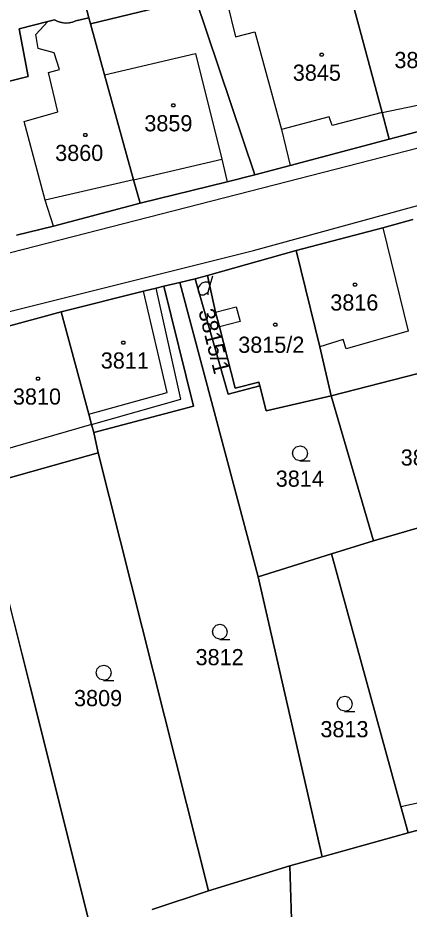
# Model space of a CAD drawing. Extents: x -263587 to -261993, y -1238795 to -1236748.
# Drawn here: x -262738.4 to -262699.6, y -1238201.4 to -1238113.2 of the extents above; entities that cross this region are included whole.
import ezdxf

# ---------------------------------------------------------------- set-up
doc = ezdxf.new("R2010")
doc.units = 0
doc.layers.add('Vrstva 1', color=7, linetype='Continuous')

msp = doc.modelspace()

# ---------------------------------------------------------------- linework, layer by layer
at = {"layer": 'Vrstva 1'}
for p, q in [((-262737, -1238091.75), (-262731.33, -1238113.24)), ((-262731.33, -1238113.24), (-262737, -1238091.75)), ((-262731.17, -1238113.82), (-262720.78, -1238111.28)), ((-262720.78, -1238111.28), (-262731.17, -1238113.82)), ((-262720.78, -1238111.28), (-262714.9, -1238128.76)), ((-262714.9, -1238128.76), (-262720.78, -1238111.28)), ((-262717.65, -1238111.76), (-262716.8, -1238115.1)), ((-262705.17, -1238111.93), (-262702.3, -1238122.58)), ((-262702.3, -1238122.58), (-262705.17, -1238111.93)), ((-262735.4, -1238113.58), (-262738.23, -1238114.31)), ((-262738.23, -1238114.31), (-262735.4, -1238113.58)), ((-262736.56, -1238114.86), (-262735.4, -1238113.58)), ((-262734.73, -1238113.41), (-262735.4, -1238113.58)), ((-262735.4, -1238113.58), (-262734.73, -1238113.41)), ((-262734.39, -1238113.58), (-262734.73, -1238113.41)), ((-262734.73, -1238113.41), (-262734.39, -1238113.58)), ((-262734.03, -1238113.7), (-262734.39, -1238113.58)), ((-262734.39, -1238113.58), (-262734.03, -1238113.7)), ((-262733.66, -1238113.74), (-262734.03, -1238113.7)), ((-262734.03, -1238113.7), (-262733.66, -1238113.74)), ((-262733.28, -1238113.73), (-262733.66, -1238113.74)), ((-262733.66, -1238113.74), (-262733.28, -1238113.73)), ((-262733.11, -1238113.7), (-262733.28, -1238113.73)), ((-262733.28, -1238113.73), (-262733.11, -1238113.7)), ((-262732.95, -1238113.65), (-262733.11, -1238113.7)), ((-262733.11, -1238113.7), (-262732.95, -1238113.65)), ((-262732.79, -1238113.59), (-262732.95, -1238113.65)), ((-262732.95, -1238113.65), (-262732.79, -1238113.59)), ((-262732.63, -1238113.53), (-262732.79, -1238113.59)), ((-262732.79, -1238113.59), (-262732.63, -1238113.53)), ((-262731.33, -1238113.24), (-262732.63, -1238113.53)), ((-262732.63, -1238113.53), (-262731.33, -1238113.24)), ((-262731.33, -1238113.24), (-262731.17, -1238113.82)), ((-262731.17, -1238113.82), (-262731.33, -1238113.24)), ((-262738.23, -1238114.31), (-262737.33, -1238119.02)), ((-262737.33, -1238119.02), (-262738.23, -1238114.31)), ((-262731.17, -1238113.82), (-262729.77, -1238118.87)), ((-262729.77, -1238118.87), (-262731.17, -1238113.82)), ((-262716.8, -1238115.1), (-262714.89, -1238114.62)), ((-262714.89, -1238114.62), (-262712.25, -1238124.26)), ((-262736.36, -1238116.25), (-262736.56, -1238114.86)), ((-262734.77, -1238116.69), (-262736.36, -1238116.25)), ((-262734.23, -1238118.32), (-262734.77, -1238116.69)), ((-262729.77, -1238118.87), (-262720.78, -1238116.77)), ((-262720.78, -1238116.77), (-262718.15, -1238127.2)), ((-262737.33, -1238119.02), (-262742.25, -1238120.24)), ((-262742.25, -1238120.24), (-262737.33, -1238119.02)), ((-262735.31, -1238118.62), (-262734.23, -1238118.32)), ((-262734.39, -1238122.52), (-262735.31, -1238118.62)), ((-262729.77, -1238118.87), (-262726.9, -1238129.24)), ((-262726.9, -1238129.24), (-262729.77, -1238118.87)), ((-262737.72, -1238123.47), (-262734.39, -1238122.52)), ((-262684.26, -1238122.35), (-262711.68, -1238129.45)), ((-262702.3, -1238122.58), (-262707.24, -1238123.88)), ((-262702.3, -1238122.58), (-262698.17, -1238121.72)), ((-262702.3, -1238122.58), (-262701.59, -1238125.22)), ((-262701.59, -1238125.22), (-262702.3, -1238122.58)), ((-262735.64, -1238131.27), (-262737.72, -1238123.47)), ((-262707.55, -1238123.01), (-262712.25, -1238124.26)), ((-262707.24, -1238123.88), (-262707.55, -1238123.01)), ((-262692.84, -1238122.94), (-262701.59, -1238125.22)), ((-262701.59, -1238125.22), (-262692.84, -1238122.94)), ((-262712.25, -1238124.26), (-262711.4, -1238127.82)), ((-262701.59, -1238125.22), (-262711.4, -1238127.82)), ((-262711.4, -1238127.82), (-262701.59, -1238125.22)), ((-262715.02, -1238136.22), (-262681.02, -1238126.95)), ((-262726.9, -1238129.24), (-262718.15, -1238127.2)), ((-262718.15, -1238127.2), (-262717.63, -1238129.43)), ((-262711.4, -1238127.82), (-262714.9, -1238128.76)), ((-262714.9, -1238128.76), (-262711.4, -1238127.82)), ((-262711.68, -1238129.45), (-262752.11, -1238139.78)), ((-262726.9, -1238129.24), (-262735.64, -1238131.27)), ((-262726.9, -1238129.24), (-262726.26, -1238131.56)), ((-262726.26, -1238131.56), (-262726.9, -1238129.24)), ((-262717.63, -1238129.43), (-262726.26, -1238131.56)), ((-262726.26, -1238131.56), (-262717.63, -1238129.43)), ((-262714.9, -1238128.76), (-262717.63, -1238129.43)), ((-262717.63, -1238129.43), (-262714.9, -1238128.76)), ((-262734.84, -1238133.82), (-262735.64, -1238131.27)), ((-262726.26, -1238131.56), (-262734.84, -1238133.82)), ((-262734.84, -1238133.82), (-262726.26, -1238131.56)), ((-262702.22, -1238133.98), (-262699.25, -1238133.16)), ((-262699.25, -1238133.16), (-262702.22, -1238133.98)), ((-262734.84, -1238133.82), (-262738.49, -1238134.72)), ((-262738.49, -1238134.72), (-262734.84, -1238133.82)), ((-262710.79, -1238136.23), (-262702.22, -1238133.98)), ((-262702.22, -1238133.98), (-262710.79, -1238136.23)), ((-262702.22, -1238133.98), (-262699.71, -1238144.22)), ((-262743.23, -1238143.26), (-262715.02, -1238136.22)), ((-262710.79, -1238136.23), (-262719.58, -1238138.71)), ((-262719.58, -1238138.71), (-262710.79, -1238136.23)), ((-262708.47, -1238145.75), (-262710.79, -1238136.23)), ((-262710.79, -1238136.23), (-262708.47, -1238145.75)), ((-262720.79, -1238139.03), (-262722.31, -1238139.39)), ((-262722.31, -1238139.39), (-262720.79, -1238139.03)), ((-262719.58, -1238138.71), (-262720.79, -1238139.03)), ((-262720.79, -1238139.03), (-262719.58, -1238138.71)), ((-262720.79, -1238139.03), (-262717.54, -1238150.44)), ((-262717.54, -1238150.44), (-262720.79, -1238139.03)), ((-262719.58, -1238138.71), (-262718.79, -1238142.33)), ((-262718.79, -1238142.33), (-262719.58, -1238138.71)), ((-262719.32, -1238139.63), (-262719.05, -1238138.73)), ((-262725.91, -1238140.25), (-262724.68, -1238139.95)), ((-262724.68, -1238139.95), (-262725.91, -1238140.25)), ((-262724.68, -1238139.95), (-262723.89, -1238139.75)), ((-262723.89, -1238139.75), (-262724.68, -1238139.95)), ((-262722.22, -1238150.94), (-262724.68, -1238139.95)), ((-262723.89, -1238139.75), (-262722.31, -1238139.39)), ((-262722.31, -1238139.39), (-262723.89, -1238139.75)), ((-262720.96, -1238151.61), (-262723.89, -1238139.75)), ((-262723.89, -1238139.75), (-262720.96, -1238151.61)), ((-262722.31, -1238139.39), (-262714.58, -1238168.49)), ((-262714.58, -1238168.49), (-262722.31, -1238139.39)), ((-262734.06, -1238142.29), (-262725.91, -1238140.25)), ((-262725.91, -1238140.25), (-262734.06, -1238142.29)), ((-262723.58, -1238150.28), (-262725.91, -1238140.25)), ((-262718.79, -1238142.33), (-262716.74, -1238141.8)), ((-262716.74, -1238141.8), (-262716.36, -1238143.25)), ((-262741.85, -1238144.42), (-262734.06, -1238142.29)), ((-262734.06, -1238142.29), (-262741.85, -1238144.42)), ((-262734.06, -1238142.29), (-262731.33, -1238152.42)), ((-262731.33, -1238152.42), (-262734.06, -1238142.29)), ((-262718.79, -1238142.33), (-262718.41, -1238143.78)), ((-262718.41, -1238143.78), (-262718.79, -1238142.33)), ((-262716.36, -1238143.25), (-262718.41, -1238143.78)), ((-262718.41, -1238143.78), (-262716.84, -1238149.85)), ((-262716.84, -1238149.85), (-262718.41, -1238143.78)), ((-262699.71, -1238144.22), (-262705.87, -1238145.97)), ((-262706.14, -1238145.02), (-262708.47, -1238145.75)), ((-262705.87, -1238145.97), (-262706.14, -1238145.02)), ((-262707.35, -1238150.61), (-262708.47, -1238145.75)), ((-262708.47, -1238145.75), (-262707.35, -1238150.61)), ((-262695.66, -1238147.61), (-262707.35, -1238150.61)), ((-262707.35, -1238150.61), (-262695.66, -1238147.61)), ((-262717.54, -1238150.44), (-262714.41, -1238149.63)), ((-262714.41, -1238149.63), (-262717.54, -1238150.44)), ((-262716.84, -1238149.85), (-262714.51, -1238149.25)), ((-262714.51, -1238149.25), (-262716.84, -1238149.85)), ((-262714.51, -1238149.25), (-262714.41, -1238149.63)), ((-262714.41, -1238149.63), (-262714.51, -1238149.25)), ((-262714.41, -1238149.63), (-262713.77, -1238152.1)), ((-262713.77, -1238152.1), (-262714.41, -1238149.63)), ((-262731.33, -1238152.42), (-262723.58, -1238150.28)), ((-262713.77, -1238152.1), (-262707.35, -1238150.61)), ((-262707.35, -1238150.61), (-262713.77, -1238152.1)), ((-262703.16, -1238164.93), (-262707.35, -1238150.61)), ((-262707.35, -1238150.61), (-262703.16, -1238164.93)), ((-262731.06, -1238153.44), (-262722.22, -1238150.94)), ((-262730.85, -1238154.22), (-262720.96, -1238151.61)), ((-262720.96, -1238151.61), (-262730.85, -1238154.22)), ((-262731.33, -1238152.42), (-262731.06, -1238153.44)), ((-262731.06, -1238153.44), (-262731.33, -1238152.42)), ((-262731.06, -1238153.44), (-262740.06, -1238156.04)), ((-262731.06, -1238153.44), (-262730.85, -1238154.22)), ((-262730.85, -1238154.22), (-262731.06, -1238153.44)), ((-262730.41, -1238156.23), (-262730.85, -1238154.22)), ((-262730.85, -1238154.22), (-262730.41, -1238156.23)), ((-262742.17, -1238159.55), (-262730.41, -1238156.23)), ((-262730.41, -1238156.23), (-262742.17, -1238159.55)), ((-262719.49, -1238199.55), (-262730.41, -1238156.23)), ((-262730.41, -1238156.23), (-262719.49, -1238199.55)), ((-262742.17, -1238159.55), (-262736.31, -1238182.59)), ((-262736.31, -1238182.59), (-262742.17, -1238159.55)), ((-262696.78, -1238163.08), (-262703.16, -1238164.93)), ((-262703.16, -1238164.93), (-262696.78, -1238163.08)), ((-262707.31, -1238166.24), (-262703.16, -1238164.93)), ((-262703.16, -1238164.93), (-262707.31, -1238166.24)), ((-262714.58, -1238168.49), (-262707.31, -1238166.24)), ((-262707.31, -1238166.24), (-262714.58, -1238168.49)), ((-262707.31, -1238166.24), (-262700.43, -1238191.21)), ((-262700.43, -1238191.21), (-262707.31, -1238166.24)), ((-262714.58, -1238168.49), (-262708.24, -1238196.18)), ((-262708.24, -1238196.18), (-262714.58, -1238168.49)), ((-262736.31, -1238182.59), (-262731.13, -1238203.33)), ((-262731.13, -1238203.33), (-262736.31, -1238182.59)), ((-262700.43, -1238191.21), (-262689.01, -1238188.68)), ((-262700.43, -1238191.21), (-262699.72, -1238193.81)), ((-262699.72, -1238193.81), (-262700.43, -1238191.21)), ((-262699.72, -1238193.81), (-262708.24, -1238196.18)), ((-262708.24, -1238196.18), (-262699.72, -1238193.81)), ((-262699.72, -1238193.81), (-262697.91, -1238193.31)), ((-262697.91, -1238193.31), (-262699.72, -1238193.81)), ((-262708.24, -1238196.18), (-262711.44, -1238197.09)), ((-262711.44, -1238197.09), (-262708.24, -1238196.18)), ((-262711.44, -1238197.09), (-262719.49, -1238199.55)), ((-262719.49, -1238199.55), (-262711.44, -1238197.09)), ((-262711.44, -1238197.09), (-262710.91, -1238213.18)), ((-262710.91, -1238213.18), (-262711.44, -1238197.09)), ((-262719.49, -1238199.55), (-262725.06, -1238201.39)), ((-262725.06, -1238201.39), (-262719.49, -1238199.55))]:
    msp.add_line(p, q, dxfattribs=at)
for points in [[(-262708.18, -1238116.73), (-262708.09, -1238116.88), (-262708.18, -1238117.03), (-262708.36, -1238117.03), (-262708.45, -1238116.88), (-262708.36, -1238116.73)], [(-262722.87, -1238121.73), (-262722.78, -1238121.88), (-262722.87, -1238122.03), (-262723.05, -1238122.03), (-262723.14, -1238121.88), (-262723.05, -1238121.73)], [(-262731.59, -1238124.66), (-262731.5, -1238124.81), (-262731.59, -1238124.96), (-262731.77, -1238124.96), (-262731.86, -1238124.81), (-262731.77, -1238124.66)], [(-262704.88, -1238139.45), (-262704.79, -1238139.6), (-262704.88, -1238139.75), (-262705.06, -1238139.75), (-262705.15, -1238139.6), (-262705.06, -1238139.45)], [(-262712.79, -1238143.43), (-262712.7, -1238143.58), (-262712.79, -1238143.73), (-262712.97, -1238143.73), (-262713.06, -1238143.58), (-262712.97, -1238143.43)], [(-262727.83, -1238145.19), (-262727.74, -1238145.34), (-262727.83, -1238145.49), (-262728.01, -1238145.49), (-262728.1, -1238145.34), (-262728.01, -1238145.19)], [(-262736.27, -1238148.75), (-262736.18, -1238148.9), (-262736.27, -1238149.05), (-262736.45, -1238149.05), (-262736.54, -1238148.9), (-262736.45, -1238148.75)]]:
    msp.add_lwpolyline(points, close=True, dxfattribs=at)
for points in [[(-262719.5, -1238140.62), (-262719.5, -1238140.35), (-262719.32, -1238139.63), (-262719.41, -1238139.45), (-262719.59, -1238139.36), (-262719.86, -1238139.36), (-262720.13, -1238139.45), (-262720.31, -1238139.63), (-262720.49, -1238139.9), (-262720.49, -1238140.26), (-262720.4, -1238140.53), (-262720.22, -1238140.62), (-262719.95, -1238140.62), (-262719.77, -1238140.53), (-262719.5, -1238140.35)], [(-262710.41, -1238157.02), (-262710.79, -1238156.92), (-262711.06, -1238156.65), (-262711.16, -1238156.28), (-262711.06, -1238155.91), (-262710.79, -1238155.64), (-262710.42, -1238155.54), (-262710.05, -1238155.64), (-262709.78, -1238155.91), (-262709.68, -1238156.29), (-262709.78, -1238156.67), (-262710.05, -1238156.94), (-262710.43, -1238157.04), (-262709.43, -1238157.04)], [(-262718.35, -1238174.67), (-262718.73, -1238174.57), (-262719, -1238174.3), (-262719.1, -1238173.93), (-262719, -1238173.56), (-262718.73, -1238173.29), (-262718.36, -1238173.19), (-262717.99, -1238173.29), (-262717.72, -1238173.56), (-262717.62, -1238173.94), (-262717.72, -1238174.32), (-262717.99, -1238174.59), (-262718.37, -1238174.69), (-262717.37, -1238174.69)], [(-262729.85, -1238178.72), (-262730.23, -1238178.62), (-262730.5, -1238178.35), (-262730.6, -1238177.98), (-262730.5, -1238177.61), (-262730.23, -1238177.34), (-262729.86, -1238177.24), (-262729.49, -1238177.34), (-262729.22, -1238177.61), (-262729.12, -1238177.99), (-262729.22, -1238178.37), (-262729.49, -1238178.64), (-262729.87, -1238178.74), (-262728.87, -1238178.74)], [(-262705.99, -1238181.79), (-262706.37, -1238181.69), (-262706.64, -1238181.42), (-262706.74, -1238181.05), (-262706.64, -1238180.68), (-262706.37, -1238180.41), (-262706, -1238180.31), (-262705.63, -1238180.41), (-262705.36, -1238180.68), (-262705.26, -1238181.06), (-262705.36, -1238181.44), (-262705.63, -1238181.71), (-262706.01, -1238181.81), (-262705.01, -1238181.81)]]:
    msp.add_lwpolyline(points, dxfattribs=at)

# ---------------------------------------------------------------- texts
for s, p in [('3844', (-262701.078, -1238118.2)), ('3845', (-262711.138, -1238119.45)), ('3859', (-262725.834, -1238124.45)), ('3860', (-262734.661, -1238127.38)), ('3816', (-262707.428, -1238142.17)), ('3815/2', (-262716.54, -1238146.35)), ('3811', (-262730.145, -1238147.91)), ('3810', (-262738.844, -1238151.47)), ('3817', (-262700.454, -1238157.5)), ('3814', (-262712.824, -1238159.59)), ('3812', (-262720.764, -1238177.24)), ('3809', (-262732.793, -1238181.29)), ('3813', (-262708.404, -1238184.36))]:
    msp.add_text(s, height=1.6, dxfattribs=at).set_placement(p)
msp.add_text('3815/1', height=1.6, rotation=284.12977, dxfattribs=at).set_placement((-262720.499, -1238142.215))

doc.saveas('drawing.dxf')
